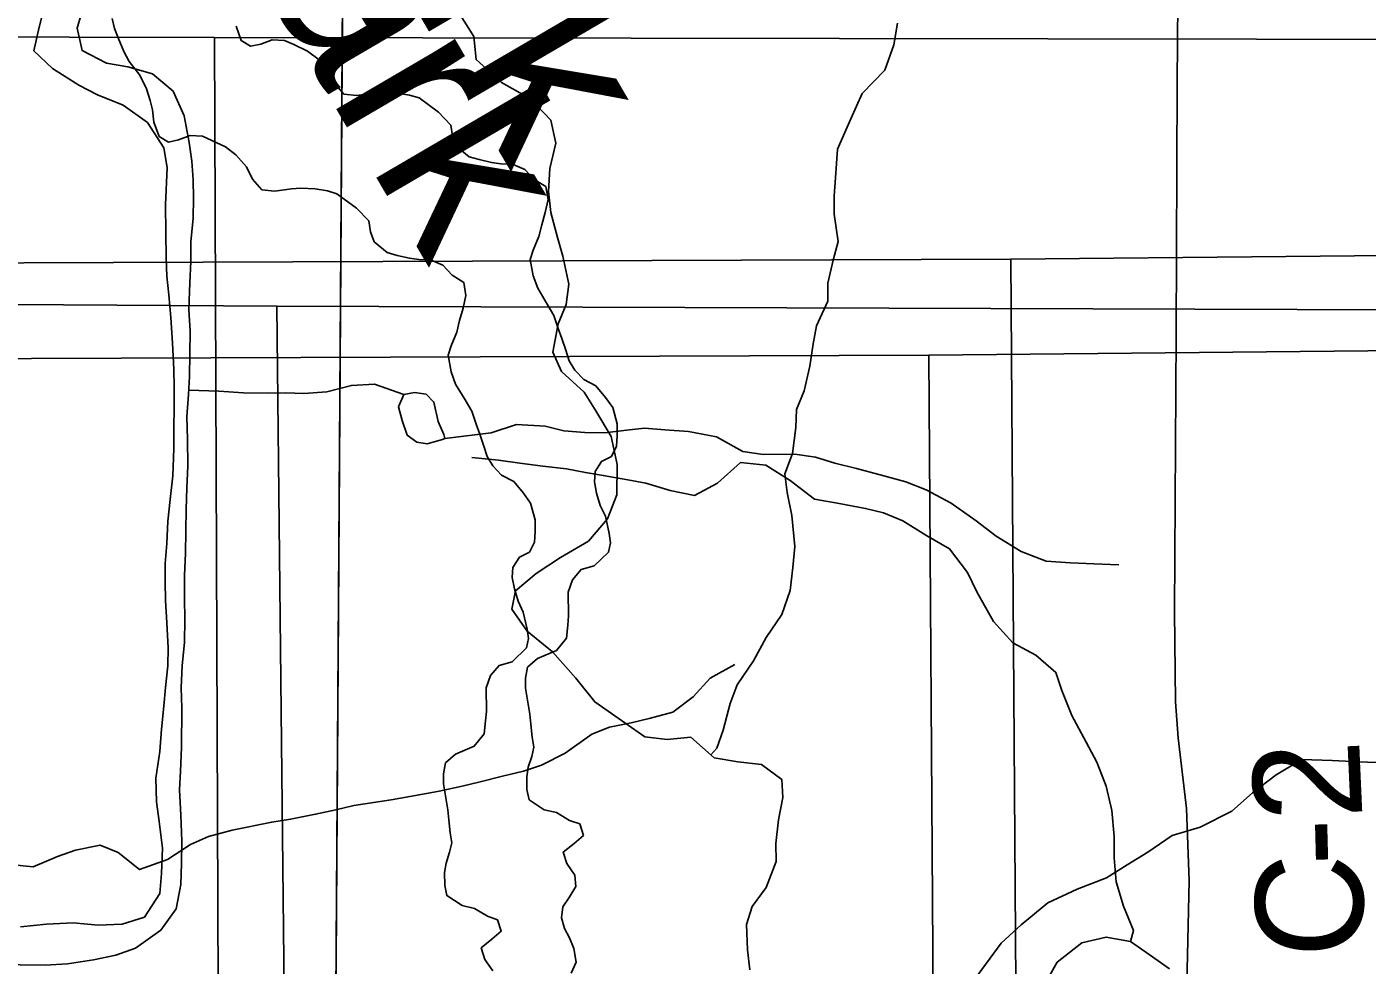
# Model space of a CAD drawing. Extents: x -21.1 to 50.3, y 0 to 22.1.
# Drawn here: x 6.362 to 7.069, y 19.66 to 20.155 of the extents above; entities that cross this region are included whole.
import ezdxf

# ---------------------------------------------------------------- set-up
doc = ezdxf.new("R2010")
doc.units = 0
for name, color, linetype in [('GM_X_County_Road', 7, 'Continuous'), ('GM_X_County_Road_Text', 7, 'Continuous'), ('GM_X_Minor_Lake', 7, 'Continuous'), ('GM_X_Minor_River', 7, 'Continuous'), ('GM_X_Minor_River_Text', 7, 'Continuous'), ('GM_X_Section', 7, 'Continuous'), ('GM_X_State_Route', 7, 'Continuous'), ('SH_Cut_Line', 7, 'Continuous')]:
    doc.layers.add(name, color=color, linetype=linetype)

msp = doc.modelspace()

# ---------------------------------------------------------------- linework, layer by layer
at = {"layer": 'GM_X_County_Road'}
msp.add_lwpolyline([(7.01028, 19.17153), (7.00585, 19.33943), (7.0044, 19.40735), (7.00164, 19.4352), (6.99787, 19.45452), (6.99047, 19.48237), (6.98344, 19.50495), (6.9783, 19.52277), (6.97529, 19.53582), (6.97316, 19.55376), (6.9718, 19.57244), (6.97215, 19.61109), (6.97378, 19.65739), (6.97491, 19.70431), (6.97341, 19.74245), (6.96907, 19.77984), (6.96764, 19.79878), (6.96713, 19.84645), (6.96801, 19.99236), (6.96851, 20.12523), (6.96902, 20.18984)], dxfattribs=at)
at = {"layer": 'GM_X_Minor_Lake'}
for points in [[(6.58163, 19.93965), (6.57866, 19.94651), (6.57649, 19.95679), (6.57236, 19.96101), (6.56629, 19.96183), (6.56059, 19.96075), (6.55787, 19.95432), (6.55969, 19.94708), (6.56227, 19.93946), (6.56754, 19.93561), (6.57285, 19.93479), (6.57666, 19.9359)], [(6.57666, 19.9359), (6.58107, 19.93704), (6.58218, 19.93765), (6.58163, 19.93965)]]:
    msp.add_lwpolyline(points, dxfattribs=at)
at = {"layer": 'GM_X_Minor_River'}
for points in [[(6.37139, 20.16704), (6.36823, 20.15453), (6.36544, 20.14203), (6.37521, 20.13281), (6.38917, 20.12393), (6.39899, 20.11889), (6.41259, 20.11344), (6.42541, 20.10419), (6.434, 20.09081), (6.43579, 20.08053), (6.43483, 20.06079), (6.43506, 20.04635), (6.4353, 20.03268), (6.43558, 20.02318), (6.43662, 20.01329), (6.43764, 20.0015), (6.43863, 19.98782), (6.43925, 19.97414), (6.43953, 19.96464), (6.4392, 19.93235), (6.43867, 19.91792), (6.43741, 19.9054), (6.43615, 19.89402), (6.43565, 19.88224), (6.43478, 19.87162), (6.43468, 19.86212), (6.43496, 19.85224), (6.4356, 19.84046), (6.43622, 19.82716), (6.43612, 19.81766), (6.43487, 19.80628), (6.434, 19.79641), (6.43274, 19.78427), (6.43186, 19.7725), (6.42982, 19.75847)], [(6.44327, 19.77467), (6.44349, 19.79556), (6.44322, 19.8062), (6.44372, 19.81797), (6.44498, 19.83011), (6.44511, 19.84226), (6.44484, 19.85328), (6.44496, 19.86544), (6.44547, 19.87721), (6.4457, 19.90038), (6.4462, 19.91139), (6.4467, 19.92316), (6.44646, 19.93722), (6.44621, 19.94899), (6.44709, 19.96076), (6.44756, 19.97026), (6.44781, 19.99418), (6.44717, 20.00559), (6.44769, 20.01963), (6.44819, 20.03103), (6.4483, 20.04128), (6.44956, 20.0538), (6.44967, 20.06444), (6.44939, 20.07394), (6.44874, 20.08382), (6.44732, 20.09371), (6.44481, 20.10779), (6.43886, 20.12077), (6.42795, 20.13), (6.41508, 20.13355), (6.40371, 20.13556), (6.39087, 20.14215), (6.38834, 20.15395), (6.39188, 20.16607)], [(6.4068, 20.1591), (6.40797, 20.15379), (6.4099, 20.14886), (6.41298, 20.14166), (6.41568, 20.13635), (6.42143, 20.12917), (6.42489, 20.12197), (6.42683, 20.1159), (6.428, 20.11097), (6.4288, 20.10451), (6.4315, 20.09693), (6.43647, 20.09392), (6.44179, 20.09509), (6.44787, 20.0974), (6.45434, 20.09706), (6.4593, 20.09481), (6.46656, 20.09143), (6.47191, 20.08728), (6.47766, 20.08085), (6.48074, 20.07441), (6.48572, 20.06874), (6.49257, 20.06802), (6.50132, 20.0692), (6.50627, 20.06961), (6.51388, 20.06927), (6.52036, 20.06817), (6.52532, 20.06668), (6.53564, 20.05914), (6.54215, 20.05234), (6.54294, 20.04664), (6.54487, 20.04133), (6.55175, 20.03567), (6.55709, 20.03418), (6.56357, 20.0327), (6.56852, 20.03197), (6.575, 20.03162), (6.5811, 20.029), (6.58608, 20.02371), (6.59219, 20.01994), (6.59337, 20.01311), (6.59189, 20.00626), (6.59002, 19.99979), (6.58853, 19.99371), (6.58553, 19.98647), (6.58403, 19.98153), (6.5856, 19.9728), (6.58792, 19.96635), (6.59292, 19.95802), (6.59638, 19.95196), (6.5987, 19.94514), (6.60063, 19.93983), (6.60257, 19.93414), (6.60451, 19.92807), (6.60758, 19.92315), (6.61217, 19.91824), (6.61867, 19.91486), (6.62365, 19.9088), (6.62748, 19.90351), (6.62982, 19.89478), (6.62985, 19.88832), (6.6295, 19.883)], [(6.58938, 20.16242), (6.59746, 20.14958), (6.59871, 20.13743), (6.6121, 20.1254), (6.62736, 20.1168), (6.63809, 20.1055), (6.64085, 20.09337), (6.63756, 20.08004), (6.63691, 20.06788), (6.63814, 20.05687), (6.64168, 20.0436), (6.64442, 20.03375), (6.64759, 20.01896), (6.64617, 20.00831), (6.64209, 19.99801), (6.63918, 19.98316), (6.64383, 19.97295), (6.65569, 19.96204), (6.66185, 19.95222), (6.66994, 19.93862), (6.67311, 19.92383), (6.67288, 19.90787), (6.66805, 19.89528), (6.65792, 19.88341), (6.64319, 19.87491), (6.63036, 19.86642), (6.61944, 19.8572), (6.61763, 19.84769), (6.62571, 19.83598), (6.63909, 19.82509), (6.65135, 19.81115), (6.66133, 19.7987), (6.67546, 19.78896), (6.68768, 19.78033), (6.69946, 19.77892), (6.71197, 19.78018), (6.72421, 19.76928), (6.73675, 19.76712), (6.74929, 19.76572), (6.75998, 19.75784), (6.76045, 19.74834), (6.75828, 19.73654), (6.75687, 19.72399), (6.75696, 19.71449), (6.75177, 19.70076), (6.74427, 19.69081), (6.74132, 19.68129), (6.74182, 19.66799), (6.74305, 19.65736)], [(6.47209, 20.15503), (6.47479, 20.14745), (6.47976, 20.14444), (6.48508, 20.1456), (6.49116, 20.14792), (6.49763, 20.14757), (6.50259, 20.14532), (6.50985, 20.14194), (6.5152, 20.13779), (6.52094, 20.13137), (6.52402, 20.12493), (6.52901, 20.11925), (6.53586, 20.11853), (6.54461, 20.11972), (6.54955, 20.12013), (6.55717, 20.11979), (6.56365, 20.11869), (6.56861, 20.1172), (6.57893, 20.10965), (6.58543, 20.10285), (6.58623, 20.09716), (6.58816, 20.09185), (6.59504, 20.08619), (6.60038, 20.0847), (6.60686, 20.08322), (6.61181, 20.08248), (6.61829, 20.08214), (6.62439, 20.07951), (6.62937, 20.07422), (6.63548, 20.07046), (6.63666, 20.06363), (6.63518, 20.05678), (6.63331, 20.05031), (6.63182, 20.04422), (6.62882, 20.03699), (6.62732, 20.03204), (6.62889, 20.02331), (6.63121, 20.01687), (6.63621, 20.00854), (6.63967, 20.00248), (6.64199, 19.99565), (6.64392, 19.99035), (6.64586, 19.98466), (6.6478, 19.97859), (6.65087, 19.97367), (6.65546, 19.96876), (6.66195, 19.96537), (6.66693, 19.95932), (6.67077, 19.95402), (6.67311, 19.9453), (6.67314, 19.93884), (6.67279, 19.93352)], [(6.72257, 19.77074), (6.72568, 19.77423), (6.72901, 19.78376), (6.73268, 19.79786), (6.73639, 19.80777), (6.745, 19.82039), (6.75172, 19.83262), (6.75996, 19.84485), (6.7644, 19.85743), (6.76581, 19.86961), (6.76685, 19.88064), (6.76519, 19.89696), (6.7628, 19.9091), (6.76157, 19.91896), (6.76565, 19.92964), (6.76743, 19.94334), (6.76772, 19.95284), (6.77181, 19.96276), (6.77472, 19.97571), (6.77652, 19.9875), (6.77833, 19.99702), (6.78428, 20.01), (6.7842, 20.01949), (6.78713, 20.03168), (6.78969, 20.04158), (6.78767, 20.056), (6.78758, 20.0655), (6.78825, 20.07501), (6.78926, 20.09022), (6.79632, 20.10625), (6.80228, 20.1196), (6.81431, 20.13187), (6.81912, 20.14522), (6.82092, 20.15664)], [(6.4472, 19.9631), (6.46305, 19.9625), (6.47595, 19.96161), (6.48847, 19.96148), (6.49834, 19.96176), (6.50783, 19.96129), (6.51999, 19.9623), (6.53293, 19.96559), (6.54508, 19.96623), (6.56058, 19.96074)], [(6.58218, 19.93765), (6.60669, 19.94053), (6.62002, 19.94495), (6.6352, 19.94404), (6.64505, 19.94166), (6.65605, 19.94079), (6.66667, 19.94068), (6.67808, 19.94209), (6.68758, 19.94313), (6.6982, 19.94226), (6.71072, 19.94137), (6.72549, 19.93857), (6.73946, 19.93083), (6.75007, 19.9292), (6.76677, 19.92941), (6.77777, 19.92778), (6.78798, 19.92464), (6.79934, 19.92186), (6.81373, 19.91792), (6.82546, 19.91476), (6.83605, 19.91048), (6.84926, 19.9035), (6.86245, 19.89425), (6.873, 19.88617), (6.8862, 19.87806), (6.89943, 19.87298), (6.91233, 19.8721), (6.92447, 19.87159), (6.93776, 19.87108)], [(6.67279, 19.93352), (6.67016, 19.92819), (6.66484, 19.9255), (6.66144, 19.92016), (6.66109, 19.91484), (6.66227, 19.90877), (6.66421, 19.90232), (6.66691, 19.89664), (6.66886, 19.88753), (6.66965, 19.8826), (6.66853, 19.87765), (6.66096, 19.87039), (6.65412, 19.86845), (6.64958, 19.86311), (6.64733, 19.85664), (6.6474, 19.8441), (6.64705, 19.83916), (6.64633, 19.83232), (6.64104, 19.82584), (6.63116, 19.8216), (6.62586, 19.81701), (6.62475, 19.81131), (6.62478, 19.80599), (6.62714, 19.79233), (6.62755, 19.78701), (6.62835, 19.78018), (6.62914, 19.77486), (6.62803, 19.76992), (6.62615, 19.76421), (6.62542, 19.75927), (6.62546, 19.75243), (6.62663, 19.74712), (6.63465, 19.74184), (6.64113, 19.74036), (6.64801, 19.73622), (6.65335, 19.73435), (6.65528, 19.72828), (6.65036, 19.72408), (6.64468, 19.71948), (6.64661, 19.71342), (6.65083, 19.70736), (6.65125, 19.70129), (6.64785, 19.69557), (6.64446, 19.69061), (6.64373, 19.68491), (6.64528, 19.67922), (6.64797, 19.6743), (6.65029, 19.66861), (6.65147, 19.6614), (6.64884, 19.65569)], [(6.94392, 19.67242), (6.94544, 19.67811), (6.94014, 19.691), (6.93635, 19.70389), (6.93522, 19.71641), (6.93523, 19.72779), (6.9341, 19.74144), (6.93107, 19.75434), (6.92615, 19.76685), (6.92047, 19.77747), (6.9129, 19.7915), (6.9076, 19.80478), (6.90457, 19.81426), (6.89396, 19.82336), (6.88183, 19.82981), (6.87161, 19.84118), (6.8629, 19.85673), (6.85797, 19.86697), (6.8485, 19.87949), (6.836, 19.88669), (6.82387, 19.89427), (6.81364, 19.89844), (6.80416, 19.90072), (6.79014, 19.90337), (6.77725, 19.90565), (6.76437, 19.91551), (6.75149, 19.92347), (6.73822, 19.92499), (6.72608, 19.91398), (6.71395, 19.90754), (6.70106, 19.91019), (6.68818, 19.91398), (6.6787, 19.91588), (6.66581, 19.91815), (6.65634, 19.91967), (6.64648, 19.92156), (6.63397, 19.92308), (6.62184, 19.92459), (6.61047, 19.92611), (6.59645, 19.92762)], [(6.6295, 19.883), (6.62687, 19.87767), (6.62155, 19.87498), (6.61816, 19.86965), (6.61781, 19.86432), (6.61898, 19.85825), (6.62092, 19.85181), (6.62362, 19.84612), (6.62557, 19.83702), (6.62636, 19.83208), (6.62524, 19.82714), (6.61767, 19.81988), (6.61083, 19.81794), (6.60629, 19.8126), (6.60405, 19.80612), (6.60412, 19.79359), (6.60376, 19.78865), (6.60304, 19.78181), (6.59775, 19.77532), (6.58787, 19.77108), (6.58257, 19.7665), (6.58146, 19.76079), (6.58149, 19.75547), (6.58385, 19.74181), (6.58426, 19.7365), (6.58506, 19.72966), (6.58585, 19.72435), (6.58474, 19.7194), (6.58287, 19.71369), (6.58213, 19.70875), (6.58217, 19.70191), (6.58334, 19.6966), (6.59136, 19.69133), (6.59784, 19.68984), (6.60472, 19.6857), (6.61006, 19.68383), (6.61199, 19.67777), (6.60707, 19.67356), (6.60139, 19.66897), (6.60332, 19.6629), (6.60754, 19.65685)], [(6.35297, 19.71293), (6.3651, 19.71179), (6.37799, 19.7171), (6.38747, 19.72052), (6.40036, 19.72318), (6.40983, 19.71938), (6.4212, 19.71028), (6.43599, 19.71559), (6.44812, 19.72356), (6.4576, 19.72773), (6.47011, 19.73115), (6.49096, 19.73532), (6.50082, 19.73684), (6.51409, 19.7395), (6.5247, 19.74177), (6.53418, 19.74405), (6.5539, 19.74709), (6.56868, 19.74974), (6.5793, 19.75164), (6.59143, 19.7543), (6.6009, 19.75657), (6.61266, 19.75961), (6.62365, 19.76226), (6.63313, 19.7653), (6.64565, 19.77175), (6.65968, 19.78161), (6.66915, 19.78541), (6.68053, 19.78768), (6.69, 19.78996), (6.70252, 19.79337), (6.71313, 19.80134), (6.72224, 19.8112), (6.73513, 19.81841)], [(6.34491, 19.66018), (6.37148, 19.65991), (6.38326, 19.66056), (6.39695, 19.6627), (6.40874, 19.66524), (6.41903, 19.66893), (6.43241, 19.67829), (6.4405, 19.6896), (6.44291, 19.7025), (6.4434, 19.71351), (6.44352, 19.72528), (6.4429, 19.73896), (6.44228, 19.75226), (6.44276, 19.76214), (6.44327, 19.77467)], [(6.85972, 19.64977), (6.87574, 19.67154), (6.88628, 19.68114), (6.90022, 19.69267), (6.91571, 19.70003), (6.93122, 19.70588), (6.94216, 19.71282), (6.9531, 19.71939), (6.96593, 19.72825), (6.98069, 19.73257), (6.99731, 19.74108), (7.00823, 19.75069), (7.02067, 19.7603), (7.03425, 19.76841), (7.0502, 19.7678), (7.06425, 19.76717), (7.07829, 19.76655)], [(6.42982, 19.75847), (6.43007, 19.74593), (6.43148, 19.73566), (6.43324, 19.72159), (6.43272, 19.7083), (6.43185, 19.69767), (6.42375, 19.68522), (6.41194, 19.68154), (6.39941, 19.6809), (6.38614, 19.68218), (6.37209, 19.68156), (6.35841, 19.68018)], [(6.89728, 19.64738), (6.90525, 19.66141), (6.91814, 19.67165), (6.93103, 19.67469), (6.94392, 19.67242), (6.95377, 19.66559), (6.96438, 19.65801)]]:
    msp.add_lwpolyline(points, dxfattribs=at)
at = {"layer": 'GM_X_Section'}
for points in [[(5.46449, 20.1514), (6.46064, 20.14904), (6.46467, 19.14528), (5.46172, 19.1492)], [(6.46064, 20.14904), (7.44997, 20.14748), (7.45853, 19.14217), (6.46467, 19.14528)], [(6.88082, 20.03211), (7.89619, 20.04203), (7.90002, 19.02624), (7.83142, 19.02525), (6.88772, 19.01332)], [(5.88662, 20.02845), (6.88082, 20.03211), (6.88772, 19.01332), (6.83581, 19.01172), (5.8818, 19.00728)], [(5.45185, 20.01395), (6.49363, 20.00748), (6.50457, 18.98884), (5.47114, 18.99721)], [(6.49363, 20.00748), (7.51608, 20.00403), (7.5274, 18.98311), (6.50457, 18.98884)], [(6.83753, 19.9816), (7.8529, 19.99152), (7.85673, 18.97573), (7.78814, 18.97473), (6.84443, 18.96281)], [(5.84333, 19.97793), (6.83753, 19.9816), (6.84443, 18.96281), (6.79252, 18.9612), (5.83851, 18.95676)]]:
    msp.add_lwpolyline(points, close=True, dxfattribs=at)
at = {"layer": 'GM_X_State_Route'}
for points in [[(6.52955, 20.9), (2.1, 20.9), (2.1, 17.74017), (2.42851, 17.74626), (2.73209, 17.75291), (3.03298, 17.75833), (3.3026, 17.76263), (3.44154, 17.76826), (3.94025, 17.77171), (5.33072, 17.79178), (6.52196, 17.81036), (6.52225, 18.35692), (6.52255, 18.97782), (6.52273, 19.34666), (6.52977, 20.39859)], [(8.9, 17.84218), (8.9, 20.9), (6.52955, 20.9), (6.52977, 20.39859), (6.52273, 19.34666), (6.52255, 18.97782), (6.52225, 18.35692), (6.52196, 17.81036), (6.66406, 17.81203), (6.69997, 17.81193), (6.90933, 17.81425), (7.58368, 17.81946), (7.86638, 17.82395), (8.25757, 17.83124)]]:
    msp.add_lwpolyline(points, close=True, dxfattribs=at)
at = {"layer": 'SH_Cut_Line'}
for points in [[(6.52955, 20.9), (2.1, 20.9), (2.1, 14.1), (6.50995, 14.1), (6.5113, 14.24348), (6.51114, 14.29418), (6.513, 14.41466), (6.51283, 14.60317), (6.5142, 14.9441), (6.51464, 15.03489), (6.514, 15.09364), (6.51465, 15.30312), (6.51595, 15.49226), (6.51982, 16.08256), (6.52123, 16.24517), (6.52315, 16.46813), (6.52222, 16.85672), (6.52013, 17.69645), (6.52053, 17.72081), (6.52196, 17.81036), (6.52225, 18.35692), (6.52255, 18.97782), (6.52273, 19.34666), (6.52977, 20.39859)], [(6.50995, 14.1), (8.9, 14.1), (8.9, 20.9), (6.52955, 20.9), (6.52977, 20.39859), (6.52273, 19.34666), (6.52255, 18.97782), (6.52225, 18.35692), (6.52196, 17.81036), (6.52053, 17.72081), (6.52013, 17.69645), (6.52222, 16.85672), (6.52315, 16.46813), (6.52123, 16.24517), (6.51982, 16.08256), (6.51595, 15.49226), (6.51465, 15.30312), (6.514, 15.09364), (6.51464, 15.03489), (6.5142, 14.9441), (6.51283, 14.60317), (6.513, 14.41466), (6.51114, 14.29418), (6.5113, 14.24348)]]:
    msp.add_lwpolyline(points, close=True, dxfattribs=at)

# ---------------------------------------------------------------- texts
at = {"layer": 'GM_X_County_Road_Text'}
for s, rotation, p in [('2', 92.53379, (7.06629, 19.73719)), ('-', 91.51211, (7.06695, 19.71276)), ('C', 88.82512, (7.066, 19.6632))]:
    msp.add_text(s, height=0.05682, rotation=rotation, dxfattribs=at).set_placement(p)
at = {"layer": 'GM_X_Minor_River_Text'}
for p in [(6.40033, 20.44898), (6.35704, 20.39847)]:
    msp.add_text('Newark', height=0.094727, rotation=300.3163, dxfattribs=at).set_placement(p)

doc.saveas('drawing.dxf')
